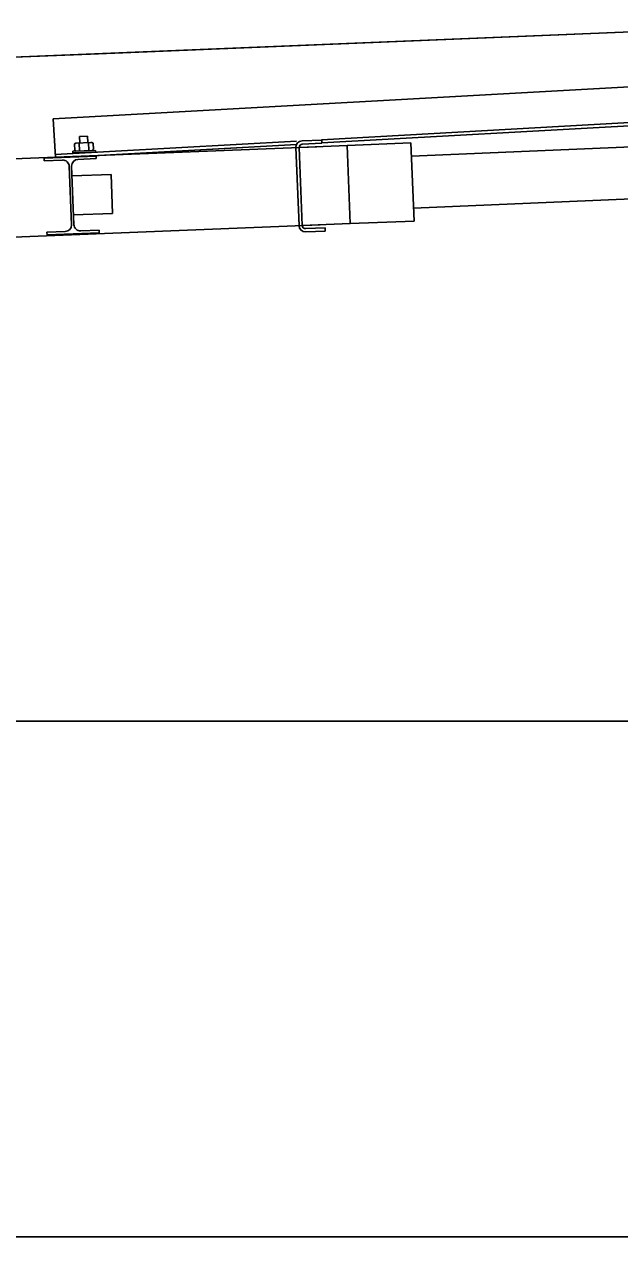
# Model space of a CAD drawing. Extents: x 9538 to 81668, y 7600 to 11751.
# Drawn here: x 18645.3 to 18683.4, y 9667.3 to 9744.9 of the extents above; entities that cross this region are included whole.
import ezdxf

# ---------------------------------------------------------------- set-up
doc = ezdxf.new("R2010")
doc.units = 0
doc.layers.add('dsnStdNameDate', color=7, linetype='Continuous')
doc.layers.add('dsnStdTable', color=7, linetype='Continuous')

msp = doc.modelspace()

# ---------------------------------------------------------------- linework, layer by layer
at = {"layer": 'dsnStdNameDate'}
for p, q in [((18696.107, 9744.888), (18649.564, 9742.977)), ((18649.564, 9742.977), (18220.712, 9725.365)), ((17721.745, 9700.291), (18696.107, 9700.291)), ((18753.66, 9700.291), (17721.745, 9700.291))]:
    msp.add_line(p, q, dxfattribs=at)
at = {"layer": 'dsnStdTable'}
for p, q in [((18220.712, 9725.365), (18696.107, 9744.888)), ((18647.169, 9738.841), (18697.82, 9741.661)), ((18647.169, 9738.841), (18693.965, 9741.446)), ((18664.33, 9737.501), (18697.947, 9739.373)), ((18664.33, 9737.501), (18694.092, 9739.158)), ((18664.341, 9737.293), (18697.959, 9739.165)), ((18647.306, 9736.382), (18647.169, 9738.841)), ((18647.306, 9736.382), (18647.169, 9738.841)), ((18664.341, 9737.293), (18694.104, 9738.95)), ((18664.341, 9737.292), (18687.974, 9738.608)), ((18664.341, 9737.292), (18687.974, 9738.608)), ((18649.372, 9737.735), (18648.852, 9737.715)), ((18649.372, 9737.735), (18648.852, 9737.715)), ((18648.852, 9737.715), (18648.868, 9737.299)), ((18648.852, 9737.715), (18648.868, 9737.299)), ((18649.389, 9737.32), (18649.372, 9737.735)), ((18649.389, 9737.32), (18649.372, 9737.735)), ((18599.292, 9734.461), (18664.031, 9737.051)), ((18599.292, 9734.461), (18664.031, 9737.051)), ((18647.296, 9736.552), (18662.719, 9737.411)), ((18647.296, 9736.552), (18662.719, 9737.411)), ((18649.88, 9736.818), (18648.418, 9736.76)), ((18649.88, 9736.818), (18648.418, 9736.76)), ((18648.418, 9736.76), (18648.422, 9736.656)), ((18648.418, 9736.76), (18648.422, 9736.656)), ((18648.611, 9737.289), (18648.53, 9737.233)), ((18648.611, 9737.289), (18648.53, 9737.233)), ((18648.546, 9736.818), (18648.53, 9737.233)), ((18648.546, 9736.818), (18648.53, 9737.233)), ((18648.632, 9736.768), (18648.546, 9736.818)), ((18648.632, 9736.768), (18648.546, 9736.818)), ((18648.611, 9737.289), (18649.577, 9737.327)), ((18648.611, 9737.289), (18649.577, 9737.327)), ((18648.849, 9736.777), (18648.828, 9737.297)), ((18648.849, 9736.777), (18648.828, 9737.297)), ((18649.45, 9736.801), (18649.429, 9737.322)), ((18649.45, 9736.801), (18649.429, 9737.322)), ((18649.577, 9737.327), (18649.646, 9737.33)), ((18649.577, 9737.327), (18649.646, 9737.33)), ((18649.731, 9737.281), (18649.646, 9737.33)), ((18649.731, 9737.281), (18649.646, 9737.33)), ((18649.667, 9736.81), (18649.748, 9736.866)), ((18649.667, 9736.81), (18649.748, 9736.866)), ((18649.676, 9736.476), (18662.73, 9737.203)), ((18649.676, 9736.476), (18662.73, 9737.203)), ((18649.717, 9736.478), (18662.73, 9737.203)), ((18649.717, 9736.478), (18662.73, 9737.203)), ((18649.748, 9736.866), (18649.731, 9737.281)), ((18649.748, 9736.866), (18649.731, 9737.281)), ((18649.88, 9736.818), (18649.885, 9736.714)), ((18649.88, 9736.818), (18649.885, 9736.714)), ((18662.685, 9736.997), (18662.885, 9732.001)), ((18662.685, 9736.997), (18662.885, 9732.001)), ((18662.893, 9737.005), (18665.963, 9737.128)), ((18662.893, 9737.005), (18665.963, 9737.128)), ((18663.093, 9732.009), (18662.893, 9737.005)), ((18663.093, 9732.009), (18662.893, 9737.005)), ((18664.334, 9737.48), (18663.085, 9737.43)), ((18664.334, 9737.48), (18663.085, 9737.43)), ((18663.093, 9737.222), (18664.342, 9737.271)), ((18663.093, 9737.222), (18664.342, 9737.271)), ((18664.342, 9737.271), (18664.334, 9737.48)), ((18664.342, 9737.271), (18664.334, 9737.48)), ((18665.963, 9737.128), (18670.044, 9737.291)), ((18665.963, 9737.128), (18670.044, 9737.291)), ((18666.163, 9732.132), (18665.963, 9737.128)), ((18666.163, 9732.132), (18665.963, 9737.128)), ((18670.243, 9732.295), (18670.044, 9737.291)), ((18670.243, 9732.295), (18670.044, 9737.291)), ((18670.077, 9736.458), (18694.499, 9737.488)), ((18670.077, 9736.458), (18690.641, 9737.326)), ((18649.911, 9736.445), (18646.581, 9736.312)), ((18649.911, 9736.445), (18646.581, 9736.312)), ((18646.581, 9736.312), (18646.587, 9736.156)), ((18646.581, 9736.312), (18646.587, 9736.156)), ((18646.587, 9736.156), (18647.758, 9736.202)), ((18646.587, 9736.156), (18647.758, 9736.202)), ((18648.422, 9736.656), (18649.885, 9736.714)), ((18648.422, 9736.656), (18649.885, 9736.714)), ((18648.747, 9736.242), (18649.917, 9736.289)), ((18648.747, 9736.242), (18649.917, 9736.289)), ((18649.917, 9736.289), (18649.911, 9736.445)), ((18649.917, 9736.289), (18649.911, 9736.445)), ((18648.191, 9735.803), (18648.341, 9732.056)), ((18648.191, 9735.803), (18648.341, 9732.056)), ((18648.497, 9732.062), (18648.347, 9735.809)), ((18648.497, 9732.062), (18648.347, 9735.809)), ((18650.87, 9735.284), (18648.372, 9735.184)), ((18650.87, 9735.284), (18648.372, 9735.184)), ((18650.97, 9732.786), (18650.87, 9735.284)), ((18650.97, 9732.786), (18650.87, 9735.284)), ((18670.21, 9733.127), (18694.632, 9734.158)), ((18670.21, 9733.127), (18690.774, 9733.995)), ((18650.97, 9732.786), (18648.472, 9732.686)), ((18650.97, 9732.786), (18648.472, 9732.686)), ((18663.093, 9732.009), (18666.163, 9732.132)), ((18663.093, 9732.009), (18666.163, 9732.132)), ((18666.163, 9732.132), (18670.243, 9732.295)), ((18666.163, 9732.132), (18670.243, 9732.295)), ((18599.491, 9729.465), (18664.231, 9732.055)), ((18599.491, 9729.465), (18664.231, 9732.055)), ((18647.941, 9731.623), (18646.77, 9731.576)), ((18647.941, 9731.623), (18646.77, 9731.576)), ((18646.77, 9731.576), (18646.776, 9731.42)), ((18646.77, 9731.576), (18646.776, 9731.42)), ((18646.776, 9731.42), (18650.107, 9731.553)), ((18646.776, 9731.42), (18650.107, 9731.553)), ((18650.101, 9731.709), (18648.93, 9731.662)), ((18650.101, 9731.709), (18648.93, 9731.662)), ((18650.107, 9731.553), (18650.101, 9731.709)), ((18650.107, 9731.553), (18650.101, 9731.709)), ((18664.559, 9731.859), (18663.31, 9731.809)), ((18664.559, 9731.859), (18663.31, 9731.809)), ((18663.318, 9731.601), (18664.567, 9731.651)), ((18663.318, 9731.601), (18664.567, 9731.651)), ((18664.567, 9731.651), (18664.559, 9731.859)), ((18664.567, 9731.651), (18664.559, 9731.859)), ((17564.001, 9700.291), (18696.107, 9700.291)), ((17543.005, 9667.31), (19190.475, 9667.31)), ((18696.107, 9667.31), (17543.005, 9667.31))]:
    msp.add_line(p, q, dxfattribs=at)
msp.add_lwpolyline([(18649.702, 9736.437), (18649.738, 9736.439), (18649.776, 9736.441), (18649.804, 9736.442), (18649.821, 9736.443), (18649.826, 9736.444), (18649.819, 9736.443), (18649.8, 9736.442), (18649.771, 9736.44), (18649.731, 9736.438), (18649.694, 9736.436)], dxfattribs=at)
msp.add_lwpolyline([(18649.702, 9736.437), (18649.738, 9736.439), (18649.776, 9736.441), (18649.804, 9736.442), (18649.821, 9736.443), (18649.826, 9736.444), (18649.819, 9736.443), (18649.8, 9736.442), (18649.771, 9736.44), (18649.731, 9736.438), (18649.694, 9736.436)], dxfattribs=at)
for centre, radius, start, end in [((18663.101, 9737.013), 0.417, 92.29296, 182.28359), ((18663.101, 9737.013), 0.417, 92.29296, 182.28359), ((18663.101, 9737.013), 0.208, 92.30344, 182.26447), ((18663.101, 9737.013), 0.208, 92.30344, 182.26447), ((18647.775, 9735.786), 0.417, 2.28408, 92.29325), ((18647.775, 9735.786), 0.417, 2.28408, 92.29325), ((18648.763, 9735.826), 0.417, 92.29806, 182.28706), ((18648.763, 9735.826), 0.417, 92.29806, 182.28706), ((18647.924, 9732.039), 0.417, 272.29806, 2.28706), ((18647.924, 9732.039), 0.417, 272.29806, 2.28706), ((18648.913, 9732.079), 0.417, 182.28408, 272.29325), ((18648.913, 9732.079), 0.417, 182.28408, 272.29325), ((18663.301, 9732.017), 0.417, 182.29416, 272.29177), ((18663.301, 9732.017), 0.417, 182.29416, 272.29177), ((18663.301, 9732.017), 0.208, 182.31699, 272.27767), ((18663.301, 9732.017), 0.208, 182.31699, 272.27767)]:
    msp.add_arc(centre, radius, start, end, dxfattribs=at)

doc.saveas('drawing.dxf')
